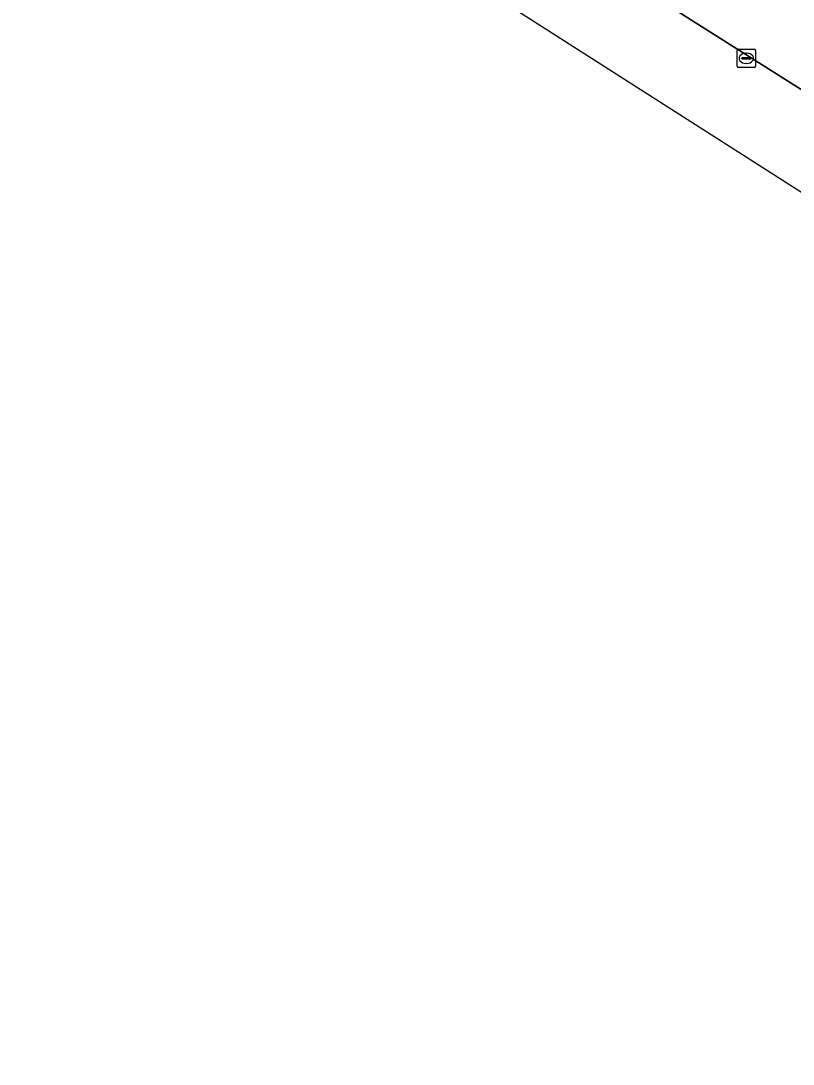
# Model space of a CAD drawing. Extents: x 161771 to 163125, y 382475 to 383179.
# Drawn here: x 162075.7 to 162118.1, y 382629.5 to 382686.8 of the extents above; entities that cross this region are included whole.
import ezdxf

# ---------------------------------------------------------------- set-up
doc = ezdxf.new("R2010")
doc.units = 0
for name, color, linetype in [('IMGEO_Kolk', 7, 'Continuous'), ('IMGEO_Rijbaan_lokaal_open', 7, 'Continuous'), ('IMGEO_Voetpad_open', 7, 'Continuous')]:
    doc.layers.add(name, color=color, linetype=linetype)

msp = doc.modelspace()

# ---------------------------------------------------------------- linework, layer by layer
at = {"layer": 'IMGEO_Kolk'}
for p, q in [((162115.048, 382684.32), (162115.048, 382685.172)), ((162115.123, 382685.246), (162115.975, 382685.246)), ((162115.536, 382685.026), (162115.561, 382685.026)), ((162116.049, 382685.172), (162116.049, 382684.32)), ((162115.307, 382684.74), (162115.307, 382684.752)), ((162115.745, 382684.703), (162115.347, 382684.703)), ((162115.35, 382684.789), (162115.748, 382684.789)), ((162115.559, 382684.466), (162115.534, 382684.466)), ((162115.791, 382684.752), (162115.791, 382684.74)), ((162115.975, 382684.246), (162115.123, 382684.246))]:
    msp.add_line(p, q, dxfattribs=at)
for points in [[(162115.048, 382684.32), (162115.048, 382685.172)], [(162115.123, 382685.246), (162115.975, 382685.246)], [(162116.049, 382685.172), (162116.049, 382684.32)], [(162115.975, 382684.246), (162115.123, 382684.246)]]:
    msp.add_lwpolyline(points, dxfattribs=at)
for centre, radius, start, end in [((162115.125, 382685.17), 0.0765, 91.55205, 178.44795), ((162115.125, 382685.17), 0.0765, 91.55205, 178.44795), ((162115.973, 382685.17), 0.0765, 1.55205, 88.44795), ((162115.973, 382685.17), 0.0765, 1.55205, 88.44795), ((162115.347, 382684.749), 0.0403, 85.87752, 175.75265), ((162115.344, 382684.739), 0.0366, 178.93798, 274.71019), ((162115.748, 382684.746), 0.043, 264.86636, 352.45326), ((162115.752, 382684.751), 0.0386, 1.73085, 96.63898), ((162115.125, 382684.322), 0.0765, 181.55205, 268.44795), ((162115.125, 382684.322), 0.0765, 181.55205, 268.44795), ((162115.973, 382684.322), 0.0765, 271.55205, 358.44795), ((162115.973, 382684.322), 0.0765, 271.55205, 358.44795)]:
    msp.add_arc(centre, radius, start, end, dxfattribs=at)
for centre, major_axis, ratio, start_param, end_param in [((162115.535, 382684.746), (-0.387, 0.002), 0.722429, 4.712389, 7.853982), ((162115.56, 382684.746), (-0.39, 0.002), 0.717154, 1.570796, 4.712389)]:
    msp.add_ellipse(centre, major_axis=major_axis, ratio=ratio, start_param=start_param, end_param=end_param, dxfattribs=at)
at = {"layer": 'IMGEO_Rijbaan_lokaal_open'}
for points in [[(162076.611, 382713.858), (162072.148, 382717.856), (162066.446, 382723.002), (162066.242, 382722.779), (162064.984, 382721.357), (162060.923, 382725.005), (162059.829, 382723.81), (162095.172, 382692.349), (162140.733, 382663.262), (162141.217, 382662.958), (162186.349, 382640.853), (162188.567, 382639.907), (162191.293, 382638.722), (162191.188, 382638.482), (162191.681, 382638.241), (162211.378, 382629.505)], [(162154.006, 382658.112), (162132.517, 382671.637), (162133.505, 382673.273), (162133.652, 382673.53), (162129.806, 382675.974), (162127.873, 382677.156), (162107.957, 382689.747)]]:
    msp.add_lwpolyline(points, dxfattribs=at)
at = {"layer": 'IMGEO_Voetpad_open'}
msp.add_lwpolyline([(162107.957, 382689.747), (162127.873, 382677.156), (162129.164, 382679.245), (162131.048, 382678.059), (162129.806, 382675.974), (162133.652, 382673.53), (162133.505, 382673.273), (162136.982, 382671.042), (162151.466, 382661.952), (162151.842, 382662.545), (162156.972, 382659.358), (162156.611, 382658.724)], dxfattribs=at)

doc.saveas('drawing.dxf')
